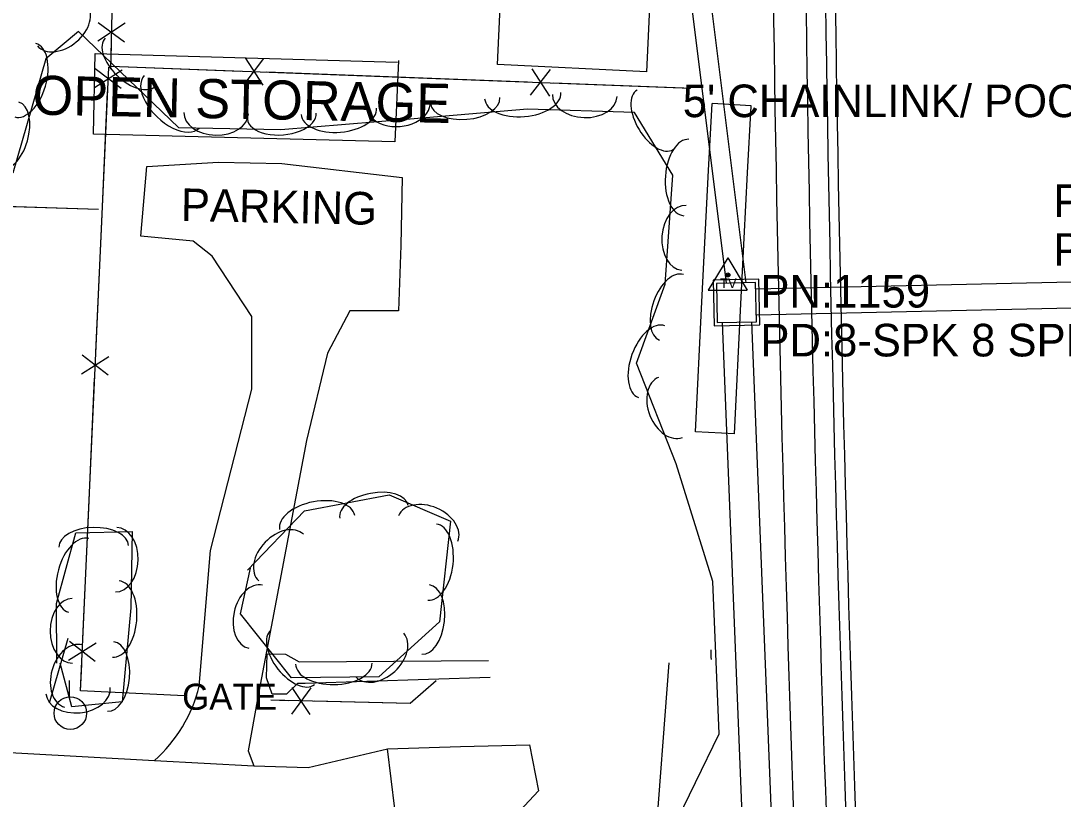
# Model space of a CAD drawing. Extents: x 978516 to 993312, y 1836504 to 1846212.
# Drawn here: x 992330.3 to 992490.2, y 1842377.1 to 1842496.6 of the extents above; entities that cross this region are included whole.
import ezdxf

# ---------------------------------------------------------------- set-up
doc = ezdxf.new("R2010")
doc.units = 0
for name, color, linetype in [('R_Drainage', 7, 'Continuous'), ('R_Proposed Road', 7, 'Continuous'), ('S_BUILDING', 7, 'Continuous'), ('S_FENCE', 7, 'Continuous'), ('S_FENCE_ANNOT', 7, 'Continuous'), ('S_GATE_ANNOT', 7, 'Continuous'), ('S_MISC_BOUNDARY', 7, 'Continuous'), ('S_MISC_BOUNDARY_ANNOT', 7, 'Continuous'), ('S_PARKING', 7, 'Continuous'), ('S_PARKING_ANNOT', 7, 'Continuous'), ('S_SECONDARY_CTL', 7, 'Continuous'), ('S_SECONDARY_CTL_ANNOT', 7, 'Continuous'), ('S_SIDEWALK', 7, 'Continuous'), ('S_TREE', 7, 'Continuous'), ('S_UTILITY_POLE', 7, 'Continuous')]:
    doc.layers.add(name, color=color, linetype=linetype)

msp = doc.modelspace()

# ---------------------------------------------------------------- linework, layer by layer
at = {"layer": 'R_Drainage'}
for p, q in [((992423.81, 1842598.67), (992441.5, 1842456.38)), ((992420.83, 1842598.3), (992438.49, 1842456.32)), ((992442.3, 1842483.57), (992436.32, 1842483.89)), ((992505.5, 1842456.8), (992443.02, 1842455.42)), ((992505.59, 1842452.8), (992443.11, 1842451.42)), ((992437.88, 1842450.3), (992447.74, 1842204.4)), ((992442.38, 1842450.4), (992452.24, 1842204.64)), ((992439.79, 1842433.22), (992433.8, 1842433.51))]:
    msp.add_line(p, q, dxfattribs=at)
for points in [[(992433.8, 1842433.51), (992434.75, 1842453.45), (992435.25, 1842463.53), (992435.77, 1842473.61), (992436.32, 1842483.89)], [(992439.79, 1842433.22), (992440.75, 1842453.15), (992441.25, 1842463.23), (992441.76, 1842473.29), (992442.31, 1842483.48), (992442.3, 1842483.57)]]:
    msp.add_lwpolyline(points, dxfattribs=at)
for points in [[(992436.64, 1842449.77), (992443.64, 1842449.93), (992443.48, 1842456.93), (992436.49, 1842456.77)], [(992436.64, 1842449.77), (992443.64, 1842449.93), (992443.48, 1842456.93), (992436.49, 1842456.77)], [(992437.13, 1842450.29), (992443.13, 1842450.42), (992443, 1842456.42), (992437, 1842456.28)], [(992437.13, 1842450.29), (992443.13, 1842450.42), (992443, 1842456.42), (992437, 1842456.28)]]:
    msp.add_lwpolyline(points, close=True, dxfattribs=at)
at = {"layer": 'R_Proposed Road'}
for radius, start in [(5749.08, 180.074434), (5747.58, 180.074434), (5752.08, 180.090646), (5757.08, 180.10692)]:
    msp.add_arc((998202.23, 1842580.69), radius, start, 183.022805, dxfattribs=at)
at = {"layer": 'S_BUILDING'}
msp.add_lwpolyline([(992427.55, 1842516.27), (992426.26, 1842488.79), (992403.38, 1842489.87), (992404.67, 1842517.35)], close=True, dxfattribs=at)
at = {"layer": 'S_FENCE'}
for p, q in [((992342.15, 1842496.33), (992346.18, 1842493.37)), ((992346.25, 1842496.24), (992342.09, 1842493.47)), ((992364.53, 1842486.82), (992367.55, 1842490.81)), ((992364.68, 1842490.91), (992367.39, 1842486.71)), ((992341.56, 1842486.37), (992345.79, 1842489.05)), ((992345.66, 1842486.19), (992341.69, 1842489.24)), ((992408.49, 1842485.16), (992411.51, 1842489.14)), ((992408.65, 1842489.25), (992411.36, 1842485.05)), ((992343.66, 1842442.23), (992339.7, 1842445.28)), ((992339.57, 1842442.42), (992343.79, 1842445.1)), ((992337.58, 1842398.47), (992341.8, 1842401.15)), ((992341.67, 1842398.28), (992337.71, 1842401.33)), ((992374.76, 1842394.23), (992371.8, 1842390.2)), ((992374.67, 1842390.14), (992371.89, 1842394.3))]:
    msp.add_line(p, q, dxfattribs=at)
for points in [[(992345.71, 1842560.79), (992344.03, 1842489.15)], [(992344.12, 1842492.85), (992344.03, 1842489.15)], [(992355.37, 1842393.02), (992339.41, 1842393.79), (992343.76, 1842489.48)], [(992344.05, 1842489.64), (992364.04, 1842488.89)], [(992344.05, 1842489.64), (992433.06, 1842486.28)], [(992368.03, 1842488.74), (992388.02, 1842487.98)], [(992388.02, 1842487.98), (992408.01, 1842487.23)], [(992412, 1842487.08), (992431.99, 1842486.32)], [(992342.68, 1842465.74), (992343.58, 1842485.71)], [(992431.99, 1842486.32), (992433.06, 1842486.28)], [(992302.92, 1842471.16), (992302.99, 1842468.94), (992342.16, 1842467.7)], [(992324.76, 1842468.25), (992342.16, 1842467.7)], [(992341.77, 1842445.76), (992342.68, 1842465.74)], [(992340.68, 1842421.78), (992341.59, 1842441.76)], [(992339.78, 1842401.8), (992340.68, 1842421.78)], [(992355.37, 1842393.02), (992339.41, 1842393.79), (992339.6, 1842397.81)], [(992429.67, 1842398.07), (992427.47, 1842369.1)], [(992393.99, 1842395.3), (992389.99, 1842391.85), (992368.65, 1842392.32)], [(992393.99, 1842395.3), (992389.99, 1842391.85), (992375.28, 1842392.17)], [(992371.28, 1842392.26), (992368.65, 1842392.32)]]:
    msp.add_lwpolyline(points, dxfattribs=at)
at = {"layer": 'S_MISC_BOUNDARY'}
msp.add_lwpolyline([(992388.23, 1842490.49), (992387.63, 1842478), (992341.41, 1842479.19), (992341.66, 1842491.58), (992388.07, 1842490.24)], dxfattribs=at)
at = {"layer": 'S_PARKING'}
for points in [[(992357.64, 1842394.5), (992359.37, 1842415.29), (992365.71, 1842440.05), (992365.71, 1842451.2), (992359.64, 1842460.49), (992356.71, 1842462.8), (992348.68, 1842463.53), (992349.58, 1842474.24), (992360.62, 1842474.88), (992370.33, 1842474.68), (992388.79, 1842472.57), (992388.58, 1842462.12), (992388.2, 1842452.09), (992380.77, 1842452.08), (992377.33, 1842445.58), (992374.09, 1842432.21), (992366.62, 1842392.8), (992365.14, 1842384.57), (992366, 1842382.27), (992374.37, 1842381.98), (992386.52, 1842384.89), (992397.71, 1842385.22), (992408.33, 1842385.48), (992409.69, 1842378.44), (992401.09, 1842369.19)], [(992229.79, 1842388.49), (992245.56, 1842387.78), (992274.01, 1842386.54), (992283.06, 1842385.32), (992309.11, 1842385.36), (992350.79, 1842383.08)], [(992349.22, 1842367.15), (992375.4, 1842366.15), (992388.79, 1842366.46), (992386.52, 1842384.89)], [(992350.79, 1842383.08), (992366, 1842382.27)]]:
    msp.add_lwpolyline(points, dxfattribs=at)
msp.add_ellipse((992335.9, 1842399.79), major_axis=(7.82, 20.99), ratio=0.998841, start_param=4.226295, end_param=4.82989, dxfattribs=at)
at = {"layer": 'S_SECONDARY_CTL'}
for p, q in [((992438.75, 1842460.2), (992435.74, 1842455.25)), ((992438.75, 1842460.2), (992441.69, 1842455.25)), ((992435.74, 1842455.25), (992441.69, 1842455.25))]:
    msp.add_line(p, q, dxfattribs=at)
for radius in [0.311, 0.183, 0.103]:
    msp.add_circle((992438.75, 1842457.59), radius, dxfattribs=at)
at = {"layer": 'S_SIDEWALK'}
msp.add_lwpolyline([(992402.3, 1842395.81), (992373.88, 1842394.87), (992372.73, 1842394.9), (992371.01, 1842393.24), (992368.81, 1842393.28), (992367.97, 1842395.78), (992368.05, 1842399.44), (992370.9, 1842399.38), (992372.98, 1842398.24), (992402.02, 1842398.43)], dxfattribs=at)
at = {"layer": 'S_TREE'}
for points in [[(992430.16, 1842372.22), (992437.39, 1842387.19), (992436.45, 1842410.56), (992430.8, 1842428.63), (992424.71, 1842444.05), (992429.14, 1842456.2), (992430.28, 1842472.9), (992424.44, 1842482.5), (992407.99, 1842483.04), (992389.99, 1842481.52), (992370.15, 1842479.84), (992354.52, 1842480.16), (992339.09, 1842494.95), (992334.1, 1842490.74), (992329.03, 1842473.19)], [(992365.04, 1842412.28), (992373.78, 1842421.39), (992386.79, 1842423.84), (992396.2, 1842419.79), (992394.49, 1842404.38), (992385.21, 1842395.91), (992371.78, 1842395.76), (992363.95, 1842405.57), (992365.5, 1842412.61)], [(992335.8, 1842398), (992335.76, 1842407.15), (992338.72, 1842418.01), (992347.35, 1842418.21), (992347.12, 1842406.53), (992345.83, 1842392.07), (992338.1, 1842391.29), (992336.31, 1842398)], [(992334.68, 1842391.92), (992337.51, 1842401.87)]]:
    msp.add_lwpolyline(points, dxfattribs=at)
for centre, major_axis, ratio, start_param, end_param in [((992336.59, 1842495.95), (3.79, 3.19), 0.685269, 3.141593, 6.283185), ((992330.95, 1842487.48), (1.63, 5.64), 0.55008, 3.141593, 6.283185), ((992347.05, 1842490.26), (3.84, -3.68), 0.543823, 3.140127, 6.281719), ((992353.41, 1842484.16), (4.21, -4.03), 0.553257, 3.140079, 6.281672), ((992407.28, 1842485.11), (5.85, 0.49), 0.549987, 3.141593, 6.283185), ((992416.79, 1842485.13), (4.95, -0.16), 0.685186, 3.141593, 6.283185), ((992427.59, 1842481.4), (2.78, -4.57), 0.540643, 3.141593, 6.283185), ((992328.49, 1842478.96), (1.49, 5.14), 0.540699, 3.141593, 6.283185), ((992388.18, 1842483.76), (4.89, 0.42), 0.691667, 3.138225, 6.279818), ((992398.45, 1842484.36), (5.33, 0.45), 0.540608, 3.141593, 6.283185), ((992360.23, 1842482.43), (4.95, -0.1), 0.685187, 3.141593, 6.283185), ((992370.31, 1842481.98), (5.28, 0.45), 0.545716, 3.139619, 6.281212), ((992379.06, 1842482.72), (5.79, 0.5), 0.555183, 3.139555, 6.281147), ((992432.38, 1842472.55), (-0.4, -5.86), 0.550075, 3.141593, 6.283185), ((992432.01, 1842463.29), (-0.34, -4.94), 0.685305, 3.141593, 6.283185), ((992430.09, 1842452.62), (-1.83, -5.02), 0.540699, 3.141593, 6.283185), ((992427.06, 1842444.29), (-2.01, -5.51), 0.550079, 3.141593, 6.283185), ((992429.95, 1842437.27), (1.82, -4.61), 0.685261, 3.141593, 6.283185), ((992384.45, 1842421.24), (-5.25, -0.99), 0.540699, 3.141593, 6.283185), ((992375.74, 1842419.6), (-5.77, -1.08), 0.55008, 3.141593, 6.283185), ((992392.76, 1842418.68), (-4.55, 1.96), 0.685311, 3.141593, 6.283185), ((992341.44, 1842415.95), (-5.35, -0.12), 0.540699, 3.141593, 6.283185), ((992344.88, 1842413.9), (0.1, 4.95), 0.685311, 3.141593, 6.283185), ((992370.19, 1842414.21), (-3.43, -3.58), 0.685311, 3.141593, 6.283185), ((992393.37, 1842413.53), (0.65, 5.83), 0.55008, 3.141593, 6.283185), ((992339.14, 1842411.48), (-1.54, -5.66), 0.55008, 3.141593, 6.283185), ((992344.83, 1842404.79), (0.52, 5.85), 0.55008, 3.141593, 6.283185), ((992366.3, 1842405.14), (-1.06, -4.84), 0.685311, 3.141593, 6.283185), ((992392.39, 1842404.71), (0.59, 5.31), 0.540699, 3.141593, 6.283185), ((992338.16, 1842402.96), (0.02, -4.96), 0.685311, 3.141593, 6.283185), ((992371.98, 1842398.91), (3.33, -4.18), 0.540699, 3.141593, 6.283185), ((992385.35, 1842399.26), (3.66, 3.34), 0.685311, 3.141593, 6.283185), ((992338.33, 1842396.04), (-1.36, -4.77), 0.685311, 3.141593, 6.283185), ((992344.05, 1842395.96), (0.47, 5.33), 0.540699, 3.141593, 6.283185), ((992439.03, 1842399.2), (0.22, -5.34), 0.540689, 4.527395, 4.809773), ((992378.29, 1842397.95), (5.87, 0.07), 0.55008, 3.141593, 6.283185), ((992339.05, 1842393.78), (4.93, 0.49), 0.685311, 3.141593, 6.283185)]:
    msp.add_ellipse(centre, major_axis=major_axis, ratio=ratio, start_param=start_param, end_param=end_param, dxfattribs=at)
at = {"layer": 'S_UTILITY_POLE'}
msp.add_line((992337.72, 1842392.87), (992337.72, 1842395.35), dxfattribs=at)
msp.add_circle((992337.86, 1842390.35), 2.5, dxfattribs=at)

# ---------------------------------------------------------------- texts
at = {"layer": 'S_FENCE_ANNOT'}
msp.add_text("5' CHAINLINK/ POOR COND", height=5, dxfattribs=at).set_placement((992431.83, 1842481.81))
at = {"layer": 'S_GATE_ANNOT'}
msp.add_text('GATE', height=4, dxfattribs=at).set_placement((992355.01, 1842390.86))
at = {"layer": 'S_MISC_BOUNDARY_ANNOT'}
msp.add_text('OPEN STORAGE', height=6.0006, rotation=358.8373, dxfattribs=at).set_placement((992332.02, 1842482.21))
at = {"layer": 'S_PARKING_ANNOT'}
msp.add_text('PARKING', height=5, rotation=358.8373, dxfattribs=at).set_placement((992354.78, 1842465.89))
at = {"layer": 'S_SECONDARY_CTL'}
msp.add_text('TV', height=1.5, dxfattribs=at).set_placement((992437.54, 1842455.58))
at = {"layer": 'S_SECONDARY_CTL_ANNOT'}
for s, p in [('PN:1155', (992488.7, 1842466.5)), ('PD:8 SPK 8-SPK', (992488.7, 1842459)), ('PN:1159', (992443.75, 1842452.59)), ('PD:8-SPK 8 SPK', (992443.75, 1842445.09))]:
    msp.add_text(s, height=5, dxfattribs=at).set_placement(p)

doc.saveas('drawing.dxf')
